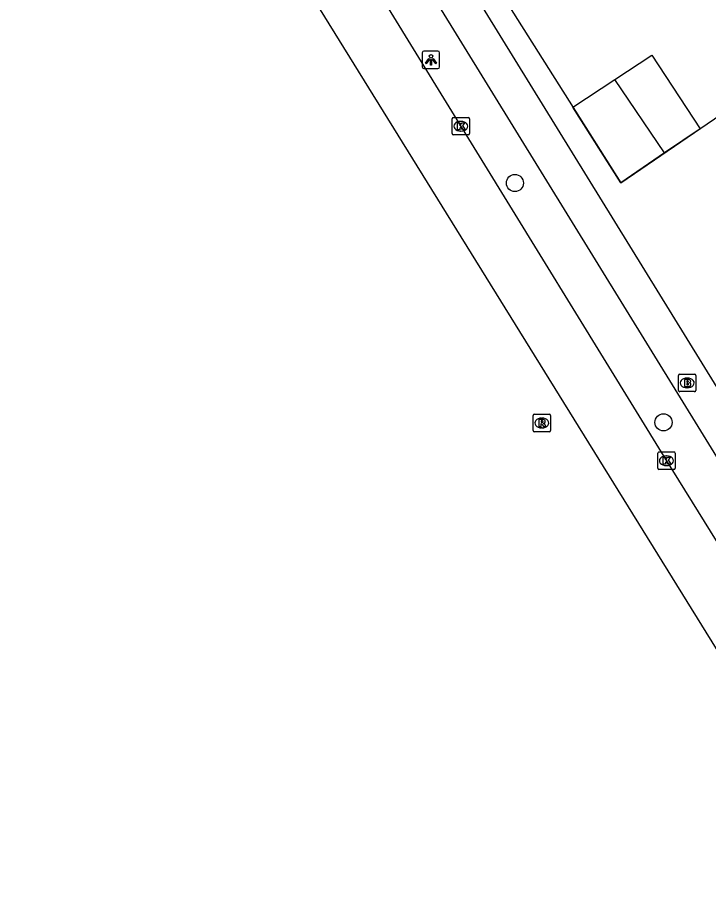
# Model space of a CAD drawing. Extents: x 161087 to 161922, y 382574 to 383873.
# Drawn here: x 161418.67 to 161458.25, y 382845.5 to 382895.21 of the extents above; entities that cross this region are included whole.
import ezdxf

# ---------------------------------------------------------------- set-up
doc = ezdxf.new("R2010")
doc.units = 0
for name, color, linetype in [('IMGEO_Boom', 7, 'Continuous'), ('IMGEO_Brandkraan', 7, 'Continuous'), ('IMGEO_Fietspad_gesloten', 7, 'Continuous'), ('IMGEO_Kolk', 7, 'Continuous'), ('IMGEO_Lichtpunt', 7, 'Continuous'), ('IMGEO_OVBaan_gesloten', 7, 'Continuous'), ('IMGEO_Pand', 7, 'Continuous'), ('IMGEO_Pand_overbouw', 7, 'Continuous'), ('IMGEO_Rioolput', 7, 'Continuous'), ('IMGEO_Voetgangersgebied_open', 7, 'Continuous')]:
    doc.layers.add(name, color=color, linetype=linetype)

msp = doc.modelspace()

# ---------------------------------------------------------------- linework, layer by layer
at = {"layer": 'IMGEO_Boom'}
for centre in [(161447.156, 382885.726), (161455.661, 382872.024)]:
    msp.add_circle(centre, 0.489, dxfattribs=at)
at = {"layer": 'IMGEO_Brandkraan'}
for p, q in [((161456.52, 382873.855), (161456.52, 382874.707)), ((161456.595, 382874.781), (161457.447, 382874.781)), ((161457.521, 382874.707), (161457.521, 382873.855)), ((161457.008, 382874.561), (161457.033, 382874.561)), ((161457.447, 382873.781), (161456.595, 382873.781)), ((161457.031, 382874.001), (161457.006, 382874.001))]:
    msp.add_line(p, q, dxfattribs=at)
for points in [[(161456.52, 382873.855), (161456.52, 382874.707)], [(161456.595, 382874.781), (161457.447, 382874.781)], [(161457.521, 382874.707), (161457.521, 382873.855)], [(161456.868, 382874.481), (161456.868, 382874.081), (161457.081, 382874.081)], [(161457.099, 382874.481), (161456.868, 382874.481)], [(161457.047, 382874.4), (161456.993, 382874.4), (161456.993, 382874.324)], [(161456.993, 382874.324), (161457.046, 382874.324)], [(161457.055, 382874.248), (161456.993, 382874.248), (161456.993, 382874.167)], [(161456.993, 382874.167), (161457.055, 382874.167)], [(161457.447, 382873.781), (161456.595, 382873.781)]]:
    msp.add_lwpolyline(points, dxfattribs=at)
for centre, radius, start, end in [((161456.597, 382874.705), 0.0765, 91.552, 178.448), ((161456.597, 382874.705), 0.0765, 91.552, 178.448), ((161457.445, 382874.705), 0.0765, 1.552, 88.448), ((161457.445, 382874.705), 0.0765, 1.552, 88.448), ((161457.048, 382874.362), 0.0379, 267.8285, 90.9355), ((161457.056, 382874.207), 0.0404, 269.8759, 90.5077), ((161457.103, 382874.336), 0.145, 59.4692, 91.5367), ((161457.128, 382874.383), 0.0922, 285.5137, 58.1501), ((161457.133, 382874.191), 0.105, 301.3115, 78.989), ((161456.597, 382873.857), 0.0765, 181.552, 268.448), ((161456.597, 382873.857), 0.0765, 181.552, 268.448), ((161457.087, 382874.332), 0.251, 268.6676, 293.5347), ((161457.445, 382873.857), 0.0765, 271.552, 358.448), ((161457.445, 382873.857), 0.0765, 271.552, 358.448)]:
    msp.add_arc(centre, radius, start, end, dxfattribs=at)
for centre, major_axis, ratio, start_param, end_param in [((161457.007, 382874.281), (-0.387, 0.002), 0.722429, 4.712389, 7.853982), ((161457.032, 382874.281), (-0.39, 0.002), 0.717154, 1.570796, 4.712389)]:
    msp.add_ellipse(centre, major_axis=major_axis, ratio=ratio, start_param=start_param, end_param=end_param, dxfattribs=at)
at = {"layer": 'IMGEO_Fietspad_gesloten'}
for points in [[(161418.673, 382937.998), (161420.782, 382934.985), (161421.709, 382933.625), (161421.785, 382933.513), (161423.001, 382931.728), (161425.738, 382927.535), (161434.891, 382912.704), (161469.267, 382856.908), (161473.209, 382850.496), (161476.379, 382845.501)], [(161423.738, 382926.662), (161428.393, 382919.248), (161433.209, 382911.46), (161467.37, 382855.98), (161470.317, 382851.298)]]:
    msp.add_lwpolyline(points, dxfattribs=at)
at = {"layer": 'IMGEO_Kolk'}
for p, q in [((161443.558, 382888.552), (161443.558, 382889.404)), ((161443.633, 382889.478), (161444.485, 382889.478)), ((161444.046, 382889.258), (161444.071, 382889.258)), ((161444.559, 382889.404), (161444.559, 382888.552)), ((161444.069, 382888.698), (161444.044, 382888.698)), ((161444.485, 382888.478), (161443.633, 382888.478)), ((161455.33, 382869.401), (161455.33, 382870.253)), ((161455.405, 382870.327), (161456.257, 382870.327)), ((161456.331, 382870.253), (161456.331, 382869.401)), ((161455.818, 382870.107), (161455.843, 382870.107)), ((161456.257, 382869.327), (161455.405, 382869.327)), ((161455.841, 382869.547), (161455.816, 382869.547))]:
    msp.add_line(p, q, dxfattribs=at)
for points in [[(161443.558, 382888.552), (161443.558, 382889.404)], [(161443.633, 382889.478), (161444.485, 382889.478)], [(161443.879, 382889.178), (161444.002, 382889.178), (161444.002, 382889.027), (161444.132, 382889.178), (161444.296, 382889.178), (161444.15, 382889.027), (161444.303, 382888.778), (161444.151, 382888.778), (161444.066, 382888.942), (161444.002, 382888.875), (161444.002, 382888.778), (161443.879, 382888.778), (161443.879, 382889.178)], [(161444.559, 382889.404), (161444.559, 382888.552)], [(161444.485, 382888.478), (161443.633, 382888.478)], [(161455.33, 382869.401), (161455.33, 382870.253)], [(161455.405, 382870.327), (161456.257, 382870.327)], [(161456.331, 382870.253), (161456.331, 382869.401)], [(161455.651, 382870.027), (161455.774, 382870.027), (161455.774, 382869.876), (161455.904, 382870.027), (161456.068, 382870.027), (161455.922, 382869.876), (161456.075, 382869.627), (161455.923, 382869.627), (161455.838, 382869.791), (161455.774, 382869.724), (161455.774, 382869.627), (161455.651, 382869.627), (161455.651, 382870.027)], [(161456.257, 382869.327), (161455.405, 382869.327)]]:
    msp.add_lwpolyline(points, dxfattribs=at)
for centre, start, end in [((161443.635, 382889.402), 91.552, 178.448), ((161443.635, 382889.402), 91.552, 178.448), ((161444.483, 382889.402), 1.552, 88.448), ((161444.483, 382889.402), 1.552, 88.448), ((161443.635, 382888.554), 181.552, 268.448), ((161443.635, 382888.554), 181.552, 268.448), ((161444.483, 382888.554), 271.552, 358.448), ((161444.483, 382888.554), 271.552, 358.448), ((161455.407, 382870.251), 91.552, 178.448), ((161455.407, 382870.251), 91.552, 178.448), ((161456.255, 382870.251), 1.552, 88.448), ((161456.255, 382870.251), 1.552, 88.448), ((161455.407, 382869.403), 181.552, 268.448), ((161455.407, 382869.403), 181.552, 268.448), ((161456.255, 382869.403), 271.552, 358.448), ((161456.255, 382869.403), 271.552, 358.448)]:
    msp.add_arc(centre, 0.0765, start, end, dxfattribs=at)
for centre, major_axis, ratio, start_param, end_param in [((161444.045, 382888.978), (-0.387, 0.002), 0.722429, 4.712389, 7.853982), ((161444.07, 382888.978), (-0.39, 0.002), 0.717154, 1.570796, 4.712389), ((161455.817, 382869.827), (-0.387, 0.002), 0.722429, 4.712389, 7.853982), ((161455.842, 382869.827), (-0.39, 0.002), 0.717154, 1.570796, 4.712389)]:
    msp.add_ellipse(centre, major_axis=major_axis, ratio=ratio, start_param=start_param, end_param=end_param, dxfattribs=at)
at = {"layer": 'IMGEO_Lichtpunt'}
for p, q in [((161441.851, 382893.183), (161441.851, 382892.376)), ((161441.851, 382893.183), (161441.851, 382892.376)), ((161442.753, 382893.278), (161441.945, 382893.278)), ((161442.753, 382893.278), (161441.945, 382893.278)), ((161442.847, 382892.376), (161442.847, 382893.183)), ((161442.847, 382892.376), (161442.847, 382893.183)), ((161441.945, 382892.282), (161442.753, 382892.282)), ((161441.945, 382892.282), (161442.753, 382892.282))]:
    msp.add_line(p, q, dxfattribs=at)
for points in [[(161442.225, 382892.847), (161442.264, 382892.819), (161442.076, 382892.557), (161442.038, 382892.584), (161442.225, 382892.847)], [(161442.327, 382892.799), (161442.374, 382892.799), (161442.374, 382892.477), (161442.327, 382892.477), (161442.327, 382892.799)], [(161442.437, 382892.819), (161442.475, 382892.846), (161442.662, 382892.584), (161442.623, 382892.556), (161442.437, 382892.819)]]:
    msp.add_lwpolyline(points, dxfattribs=at)
msp.add_circle((161442.35, 382892.981), 0.0994, dxfattribs=at)
for centre, start, end in [((161441.945, 382893.183), 90, 180), ((161441.945, 382893.183), 90, 180), ((161442.753, 382893.183), 0, 90), ((161442.753, 382893.183), 0, 90), ((161441.945, 382892.376), 180, 270), ((161441.945, 382892.376), 180, 270), ((161442.753, 382892.376), 270, 0), ((161442.753, 382892.376), 270, 360)]:
    msp.add_arc(centre, 0.0946, start, end, dxfattribs=at)
at = {"layer": 'IMGEO_OVBaan_gesloten'}
for points in [[(161418.8, 382929.996), (161430.918, 382910.367), (161455.826, 382869.827), (161469.371, 382848.033)], [(161467.156, 382845.711), (161459.546, 382857.696), (161426.451, 382911.127)]]:
    msp.add_lwpolyline(points, dxfattribs=at)
at = {"layer": 'IMGEO_Pand'}
for points in [[(161455.716, 382887.451), (161453.212, 382885.739), (161450.47, 382890.077), (161452.886, 382891.657)], [(161455.716, 382887.451), (161452.886, 382891.657)]]:
    msp.add_lwpolyline(points, dxfattribs=at)
at = {"layer": 'IMGEO_Pand_overbouw'}
msp.add_lwpolyline([(161492.605, 382965.232), (161429.792, 382922.791), (161453.212, 382885.739), (161522.217, 382932.918), (161506.849, 382955.782), (161501.427, 382952.07)], close=True, dxfattribs=at)
at = {"layer": 'IMGEO_Rioolput'}
for p, q in [((161448.197, 382871.562), (161448.197, 382872.414)), ((161448.272, 382872.488), (161449.124, 382872.488)), ((161448.685, 382872.268), (161448.71, 382872.268)), ((161449.198, 382872.414), (161449.198, 382871.562)), ((161448.708, 382871.708), (161448.683, 382871.708)), ((161449.124, 382871.488), (161448.272, 382871.488))]:
    msp.add_line(p, q, dxfattribs=at)
for points in [[(161448.197, 382871.562), (161448.197, 382872.414)], [(161448.272, 382872.488), (161449.124, 382872.488)], [(161448.786, 382872.186), (161448.534, 382872.188), (161448.534, 382871.788)], [(161449.198, 382872.414), (161449.198, 382871.562)], [(161448.534, 382871.788), (161448.658, 382871.788), (161448.658, 382871.95), (161448.669, 382871.95)], [(161448.712, 382872.107), (161448.658, 382872.107), (161448.658, 382872.026)], [(161448.658, 382872.026), (161448.71, 382872.026)], [(161448.716, 382871.921), (161448.787, 382871.788), (161448.927, 382871.788), (161448.862, 382871.914)], [(161449.124, 382871.488), (161448.272, 382871.488)]]:
    msp.add_lwpolyline(points, dxfattribs=at)
for centre, radius, start, end in [((161448.274, 382872.412), 0.0765, 91.552, 178.448), ((161448.274, 382872.412), 0.0765, 91.552, 178.448), ((161448.785, 382872.076), 0.109, 350.3612, 89.416), ((161449.122, 382872.412), 0.0765, 1.552, 88.448), ((161449.122, 382872.412), 0.0765, 1.552, 88.448), ((161448.668, 382871.897), 0.0533, 26.0293, 88.6989), ((161448.694, 382872.215), 0.19, 274.7715, 282.9687), ((161448.718, 382872.011), 0.0964, 77.0061, 93.1865), ((161448.732, 382872.068), 0.0378, 276.6634, 79.6772), ((161448.783, 382872.076), 0.112, 277.5842, 350.9817), ((161448.767, 382871.861), 0.108, 29.5134, 73.7905), ((161448.274, 382871.564), 0.0765, 181.552, 268.448), ((161448.274, 382871.564), 0.0765, 181.552, 268.448), ((161449.122, 382871.564), 0.0765, 271.552, 358.448), ((161449.122, 382871.564), 0.0765, 271.552, 358.448)]:
    msp.add_arc(centre, radius, start, end, dxfattribs=at)
for centre, major_axis, ratio, start_param, end_param in [((161448.684, 382871.988), (-0.387, 0.002), 0.722429, 4.712389, 7.853982), ((161448.709, 382871.988), (-0.39, 0.002), 0.717154, 1.570796, 4.712389)]:
    msp.add_ellipse(centre, major_axis=major_axis, ratio=ratio, start_param=start_param, end_param=end_param, dxfattribs=at)
at = {"layer": 'IMGEO_Voetgangersgebied_open'}
msp.add_lwpolyline([(161452.886, 382891.657), (161454.998, 382893.052), (161457.766, 382888.83), (161455.716, 382887.451)], dxfattribs=at)

doc.saveas('drawing.dxf')
